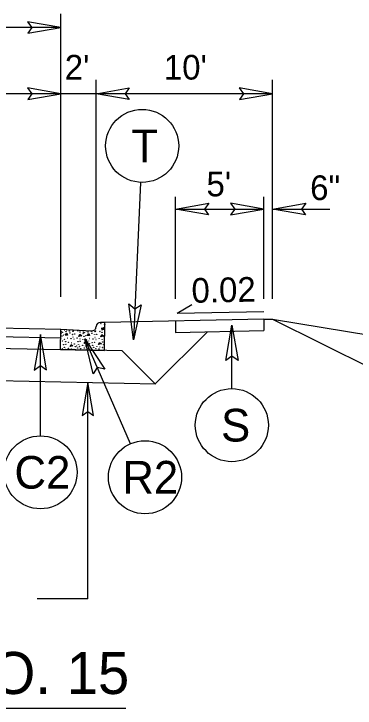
# Model space of a CAD drawing. Extents: x 1640342 to 1730599, y 538663 to 843747.
# Drawn here: x 1730040.99 to 1730060.32, y 538809.79 to 538849.18 of the extents above; entities that cross this region are included whole.
import ezdxf

# ---------------------------------------------------------------- set-up
doc = ezdxf.new("R2010")
doc.units = 0
for name, color, linetype in [('Default', 7, 'Continuous'), ('Prop Terminator CELL', 7, 'Continuous'), ('Typical Curb CELL', 7, 'Continuous'), ('Typical ID Circle CELL', 7, 'Continuous'), ('Typical Pavement Slope CELL', 7, 'Continuous'), ('Typical Pavement Slope Information CELL', 7, 'Continuous'), ('Typical Slope Point Local CELL', 7, 'Continuous'), ('Typical Terminator CELL', 7, 'Continuous'), ('Typical Text ID Circle CELL', 7, 'Continuous'), ('Typical Text Label CELL', 7, 'Continuous')]:
    doc.layers.add(name, color=color, linetype=linetype)

msp = doc.modelspace()

# ---------------------------------------------------------------- linework, layer by layer
at = {"layer": 'Default'}
for p, q in [((1730043.643, 538833.124), (1730043.643, 538849.183)), ((1730043.643, 538848.404), (1729978.649, 538848.404)), ((1730045.643, 538833.011), (1730045.643, 538845.435)), ((1730055.643, 538833.011), (1730055.643, 538845.435)), ((1730043.643, 538844.656), (1730025.643, 538844.656)), ((1730045.643, 538844.656), (1730043.643, 538844.656)), ((1730055.643, 538844.656), (1730045.643, 538844.656)), ((1730050.143, 538833.011), (1730050.143, 538838.81)), ((1730055.143, 538833.011), (1730055.143, 538838.81)), ((1730050.143, 538838.111), (1730055.143, 538838.111)), ((1730055.643, 538838.111), (1730058.893, 538838.111)), ((1730045.18, 538815.989), (1730045.18, 538828.267)), ((1730045.18, 538815.989), (1730042.3, 538815.989))]:
    msp.add_line(p, q, dxfattribs=at)
for points in [[(1730041.769, 538848.081), (1730043.643, 538848.404), (1730041.758, 538848.737), (1730041.998, 538848.404)], [(1730041.769, 538844.333), (1730043.643, 538844.656), (1730041.758, 538844.989), (1730041.998, 538844.656)], [(1730047.517, 538844.333), (1730045.643, 538844.656), (1730047.527, 538844.989), (1730047.288, 538844.656)], [(1730053.769, 538844.333), (1730055.643, 538844.656), (1730053.758, 538844.989), (1730053.998, 538844.656)], [(1730052.017, 538837.789), (1730050.143, 538838.111), (1730052.027, 538838.444), (1730051.788, 538838.111)], [(1730053.269, 538837.789), (1730055.143, 538838.111), (1730053.258, 538838.444), (1730053.498, 538838.111)], [(1730057.517, 538837.789), (1730055.643, 538838.111), (1730057.527, 538838.444), (1730057.288, 538838.111)]]:
    msp.add_lwpolyline(points, close=True, dxfattribs=at)
at = {"layer": 'Prop Terminator CELL'}
msp.add_lwpolyline([(1730045.501, 538826.403), (1730045.18, 538828.267), (1730044.849, 538826.392), (1730045.18, 538826.63)], close=True, dxfattribs=at)
at = {"layer": 'Typical Curb CELL'}
for p, q in [((1730045.643, 538831.434), (1730045.643, 538831.445)), ((1730046.147, 538831.676), (1730045.886, 538831.68)), ((1730045.951, 538831.346), (1730045.966, 538831.255)), ((1730046.104, 538831.299), (1730045.951, 538831.346)), ((1730046.122, 538830.083), (1730046.147, 538831.676)), ((1730043.625, 538830.133), (1730043.643, 538831.298)), ((1730043.643, 538831.298), (1730045.39, 538831.199)), ((1730043.898, 538830.951), (1730043.986, 538831.069)), ((1730044.018, 538830.955), (1730043.898, 538830.951)), ((1730043.986, 538831.069), (1730044.018, 538830.955)), ((1730044.662, 538830.888), (1730044.726, 538831.002)), ((1730044.828, 538830.925), (1730044.662, 538830.888)), ((1730044.726, 538831.002), (1730044.828, 538830.925)), ((1730045.146, 538830.932), (1730045.234, 538831.05)), ((1730045.266, 538830.936), (1730045.146, 538830.932)), ((1730045.234, 538831.05), (1730045.266, 538830.936)), ((1730045.909, 538830.869), (1730045.974, 538830.983)), ((1730045.966, 538831.255), (1730046.104, 538831.299)), ((1730045.974, 538830.983), (1730046.075, 538830.906)), ((1730044.971, 538830.476), (1730045.035, 538830.59)), ((1730045.035, 538830.59), (1730045.137, 538830.513)), ((1730045.776, 538830.42), (1730045.841, 538830.533)), ((1730045.841, 538830.533), (1730045.943, 538830.457)), ((1730046.075, 538830.906), (1730045.909, 538830.869)), ((1730043.625, 538830.133), (1730046.122, 538830.083)), ((1730044.165, 538830.307), (1730044.229, 538830.421)), ((1730044.331, 538830.344), (1730044.165, 538830.307)), ((1730044.229, 538830.421), (1730044.331, 538830.344)), ((1730045.137, 538830.513), (1730044.971, 538830.476)), ((1730045.943, 538830.457), (1730045.776, 538830.42))]:
    msp.add_line(p, q, dxfattribs=at)
for centre in [(1730045.915, 538831.604), (1730046.077, 538831.385), (1730046.132, 538831.566), (1730043.656, 538831.052), (1730043.674, 538831.149), (1730043.71, 538830.909), (1730043.73, 538831.114), (1730043.807, 538830.953), (1730043.84, 538831.237), (1730043.935, 538831.15), (1730043.983, 538831.252), (1730044.13, 538831.186), (1730044.157, 538831.084), (1730044.304, 538830.996), (1730044.335, 538831.167), (1730044.353, 538831.217), (1730044.43, 538831.023), (1730044.609, 538831.185), (1730044.728, 538831.133), (1730044.904, 538831.033), (1730044.922, 538831.13), (1730044.978, 538831.095), (1730045.055, 538830.934), (1730045.087, 538831.187), (1730045.183, 538831.131), (1730045.378, 538831.167), (1730045.405, 538831.065), (1730045.552, 538830.977), (1730045.583, 538831.148), (1730045.601, 538831.198), (1730045.678, 538831.004), (1730045.857, 538831.166), (1730045.976, 538831.113), (1730043.645, 538830.744), (1730043.745, 538830.617), (1730043.855, 538830.718), (1730043.915, 538830.586), (1730044.015, 538830.784), (1730044.082, 538830.552), (1730044.22, 538830.758), (1730044.253, 538830.52), (1730044.336, 538830.842), (1730044.391, 538830.727), (1730044.569, 538830.787), (1730044.613, 538830.584), (1730044.739, 538830.745), (1730044.739, 538830.611), (1730044.893, 538830.725), (1730044.958, 538830.889), (1730045.103, 538830.699), (1730045.213, 538830.621), (1730045.263, 538830.765), (1730045.419, 538830.528), (1730045.468, 538830.739), (1730045.545, 538830.555), (1730045.584, 538830.823), (1730045.639, 538830.708), (1730045.817, 538830.768), (1730045.987, 538830.725), (1730046.018, 538830.565), (1730043.724, 538830.177), (1730043.808, 538830.416), (1730043.839, 538830.261), (1730043.895, 538830.146), (1730043.933, 538830.442), (1730044.072, 538830.206), (1730044.243, 538830.164), (1730044.397, 538830.144), (1730044.407, 538830.452), (1730044.462, 538830.309), (1730044.529, 538830.346), (1730044.597, 538830.224), (1730044.645, 538830.43), (1730044.7, 538830.315), (1730044.768, 538830.193), (1730044.878, 538830.375), (1730044.981, 538830.224), (1730045.048, 538830.332), (1730045.152, 538830.193), (1730045.202, 538830.313), (1730045.267, 538830.477), (1730045.335, 538830.29), (1730045.45, 538830.374), (1730045.506, 538830.259), (1730045.637, 538830.196), (1730045.684, 538830.319), (1730045.808, 538830.165), (1730045.854, 538830.276), (1730046.008, 538830.257), (1730046.073, 538830.421)]:
    msp.add_circle(centre, 0.00801, dxfattribs=at)
for centre, start, end in [((1730045.404, 538831.438), 266.7341, 359.1186), ((1730045.883, 538831.441), 89.1186, 179.1186)]:
    msp.add_arc(centre, 0.239, start, end, dxfattribs=at)
at = {"layer": 'Typical ID Circle CELL'}
for p, q in [((1730048.162, 538839.625), (1730047.767, 538830.692)), ((1730053.336, 538827.919), (1730053.336, 538831.528)), ((1730042.494, 538825.243), (1730042.494, 538830.995)), ((1730047.588, 538824.791), (1730044.999, 538830.739))]:
    msp.add_line(p, q, dxfattribs=at)
for centre in [(1730048.253, 538841.693), (1730053.337, 538825.848), (1730042.493, 538823.172), (1730048.415, 538822.893)]:
    msp.add_circle(centre, 2.071, dxfattribs=at)
at = {"layer": 'Typical Pavement Slope CELL'}
for p, q in [((1730025.643, 538831.673), (1730043.643, 538831.298)), ((1730025.643, 538831.173), (1730043.635, 538830.798)), ((1730051.955, 538831.153), (1730048.993, 538828.191)), ((1730047.122, 538830.063), (1730043.625, 538830.133)), ((1730047.122, 538830.063), (1730048.993, 538828.191)), ((1730003.16, 538829.222), (1730049.023, 538828.187))]:
    msp.add_line(p, q, dxfattribs=at)
msp.add_lwpolyline([(1730025.643, 538830.508), (1730043.627, 538830.133)], dxfattribs=at)
at = {"layer": 'Typical Pavement Slope Information CELL'}
for q in [(1730051.067, 538832.695), (1730055.145, 538832.295)]:
    msp.add_line((1730050.243, 538832.197), q, dxfattribs=at)
at = {"layer": 'Typical Slope Point Local CELL'}
for p, q in [((1730055.143, 538831.856), (1730046.147, 538831.676)), ((1730050.143, 538831.756), (1730050.143, 538831.115)), ((1730055.143, 538831.856), (1730055.643, 538831.866)), ((1730055.143, 538831.856), (1730055.143, 538831.219)), ((1730055.643, 538831.866), (1730081.193, 538827.608)), ((1730055.643, 538831.866), (1730077.786, 538820.795))]:
    msp.add_line(p, q, dxfattribs=at)
msp.add_lwpolyline([(1730050.143, 538831.115), (1730055.143, 538831.219)], dxfattribs=at)
at = {"layer": 'Typical Terminator CELL'}
for points in [[(1730048.201, 538832.683), (1730047.767, 538830.692), (1730047.499, 538832.725), (1730047.845, 538832.453)], [(1730052.99, 538829.521), (1730053.336, 538831.528), (1730053.693, 538829.509), (1730053.336, 538829.766)], [(1730042.839, 538828.987), (1730042.494, 538830.995), (1730042.137, 538828.976), (1730042.494, 538829.233)], [(1730045.483, 538828.76), (1730044.999, 538830.739), (1730046.132, 538829.03), (1730045.702, 538829.123)]]:
    msp.add_lwpolyline(points, close=True, dxfattribs=at)
at = {"layer": 'Typical Text Label CELL'}
msp.add_line((1730008.097, 538809.794), (1730047.336, 538809.794), dxfattribs=at)

# ---------------------------------------------------------------- texts
at = {"layer": 'Default'}
for s, p in [("2'", (1730043.867, 538845.456)), ("10'", (1730049.481, 538845.456)), ("5'", (1730051.899, 538838.83)), ('6"', (1730057.774, 538838.621))]:
    msp.add_text(s, height=1.4, dxfattribs=at).set_placement(p)
at = {"layer": 'Typical Pavement Slope Information CELL'}
msp.add_text('0.02', height=1.4, rotation=1.1459, dxfattribs=at).set_placement((1730051.062, 538832.787))
at = {"layer": 'Typical Text ID Circle CELL'}
for s, height, p in [('T', 1.854, (1730047.644, 538840.767)), ('S', 1.854, (1730052.726, 538824.921)), ('C2', 1.8535, (1730041.016, 538822.245)), ('R2', 1.8535, (1730047.129, 538821.966))]:
    msp.add_text(s, height=height, dxfattribs=at).set_placement(p)
at = {"layer": 'Typical Text Label CELL'}
msp.add_text('TYPICAL SECTION NO. 15', height=2.38712, rotation=360, dxfattribs=at).set_placement((1730008.145, 538810.594))

doc.saveas('drawing.dxf')
